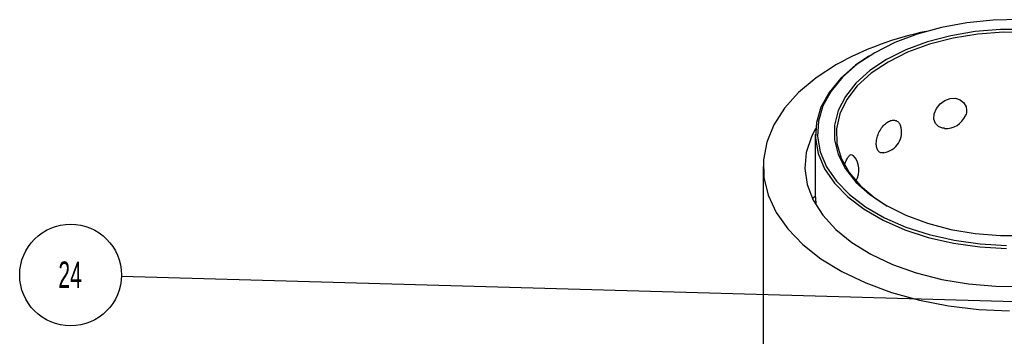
# Model space of a CAD drawing. Header units: inches. Extents: x 1880 to 2363, y -453 to -54.
# Tile 393 of 656: x 2063.13 to 2066.85, y -267.29 to -266.1. Entities that reach past the tile are written whole.
import ezdxf

# ---------------------------------------------------------------- set-up
doc = ezdxf.new("R2010")
doc.units = ezdxf.units.IN
doc.header["$LTSCALE"] = 0.5
doc.header["$MEASUREMENT"] = 0
doc.layers.add('DSS-M-S', color=53, linetype='Continuous')
doc.layers.add('SID-M-S', color=105, linetype='Continuous')
doc.styles.add('SLDTEXTSTYLE0', font='TXT', dxfattribs={"width": 0.595745})

msp = doc.modelspace()

# ---------------------------------------------------------------- linework, layer by layer
at = {"layer": 'DSS-M-S', "linetype": 'Continuous', "lineweight": 25}
for p, q in [((2066.61361, -266.12672), (2066.52239, -266.15177)), ((2066.7099, -266.10908), (2066.61361, -266.12672)), ((2066.80945, -266.09917), (2066.7099, -266.10908)), ((2066.91041, -266.09718), (2066.80945, -266.09917)), ((2066.52239, -266.15177), (2066.43791, -266.18375)), ((2066.6485, -266.15794), (2066.56061, -266.18111)), ((2066.7412, -266.14223), (2066.6485, -266.15794)), ((2066.75158, -266.15204), (2066.65751, -266.1673)), ((2066.83684, -266.13429), (2066.7412, -266.14223)), ((2066.84849, -266.14485), (2066.75158, -266.15204)), ((2066.93345, -266.13429), (2066.83684, -266.13429)), ((2066.94618, -266.14588), (2066.84849, -266.14485)), ((2066.43791, -266.18375), (2066.36177, -266.22208)), ((2066.56061, -266.18111), (2066.47933, -266.21127)), ((2066.5683, -266.19031), (2066.48583, -266.22057)), ((2066.65751, -266.1673), (2066.5683, -266.19031)), ((2066.33901, -266.23555), (2066.28911, -266.26972)), ((2066.36177, -266.22208), (2066.29538, -266.26603)), ((2066.47933, -266.21127), (2066.40632, -266.24779)), ((2066.48583, -266.22057), (2066.41188, -266.25744)), ((2066.21701, -266.2671), (2066.13997, -266.31742)), ((2066.28911, -266.26972), (2066.23312, -266.319)), ((2066.29538, -266.26603), (2066.23998, -266.3148)), ((2066.40632, -266.24779), (2066.34305, -266.28995)), ((2066.41188, -266.25744), (2066.34802, -266.30013)), ((2066.34305, -266.28995), (2066.29081, -266.33687)), ((2066.34802, -266.30013), (2066.2956, -266.34773)), ((2066.13997, -266.31742), (2066.07423, -266.37283)), ((2066.23312, -266.319), (2066.18927, -266.37223)), ((2066.23998, -266.3148), (2066.19659, -266.36746)), ((2066.29081, -266.33687), (2066.25067, -266.3876)), ((2066.2956, -266.34773), (2066.25575, -266.39923)), ((2066.07423, -266.37283), (2066.02077, -266.43248)), ((2066.18927, -266.37223), (2066.15838, -266.4284)), ((2066.19659, -266.36746), (2066.16603, -266.42305)), ((2066.25067, -266.3876), (2066.22345, -266.44112)), ((2066.16603, -266.42305), (2066.14887, -266.48052)), ((2066.25575, -266.39923), (2066.22932, -266.45354)), ((2066.5943, -266.43372), (2066.60844, -266.41582)), ((2066.60844, -266.41582), (2066.62679, -266.40253)), ((2066.62679, -266.40253), (2066.64702, -266.39531)), ((2066.64702, -266.39531), (2066.66692, -266.39458)), ((2066.66692, -266.39458), (2066.68464, -266.40013)), ((2066.68464, -266.40013), (2066.69843, -266.41134)), ((2066.69843, -266.41134), (2066.70662, -266.42716)), ((2066.02077, -266.43248), (2065.98042, -266.49547)), ((2066.15838, -266.4284), (2066.14103, -266.48648)), ((2066.22345, -266.44112), (2066.2097, -266.49633)), ((2066.22932, -266.45354), (2066.21686, -266.50948)), ((2066.58507, -266.47313), (2066.58622, -266.45375)), ((2066.58622, -266.45375), (2066.5943, -266.43372)), ((2066.70662, -266.42716), (2066.70826, -266.43942)), ((2066.70826, -266.43942), (2066.70826, -266.43942)), ((2065.98042, -266.49547), (2065.95379, -266.56084)), ((2066.14103, -266.48648), (2066.13755, -266.54539)), ((2066.14887, -266.48052), (2066.14542, -266.5388)), ((2066.2097, -266.49633), (2066.2097, -266.5521)), ((2066.59069, -266.48949), (2066.58507, -266.47313)), ((2066.60211, -266.50126), (2066.59069, -266.48949)), ((2066.13803, -266.50927), (2066.12235, -266.54006)), ((2066.13711, -266.53064), (2066.13711, -266.76662)), ((2066.21686, -266.50948), (2066.21864, -266.56588)), ((2066.61803, -266.50767), (2066.60211, -266.50126)), ((2066.62544, -266.50795), (2066.61803, -266.50767)), ((2065.95379, -266.56084), (2065.94127, -266.62761)), ((2066.12235, -266.54006), (2066.10312, -266.59975)), ((2066.13755, -266.54539), (2066.14799, -266.60402)), ((2066.14542, -266.5388), (2066.15575, -266.59682)), ((2066.2097, -266.5521), (2066.22345, -266.60731)), ((2066.21864, -266.56588), (2066.23463, -266.62153)), ((2066.10312, -266.59975), (2066.09785, -266.6604)), ((2066.14799, -266.60402), (2066.17216, -266.66128)), ((2066.15575, -266.59682), (2066.17967, -266.65347)), ((2066.22345, -266.60731), (2066.25067, -266.66083)), ((2065.94127, -266.62761), (2065.94306, -266.69476)), ((2066.23463, -266.62153), (2066.26449, -266.67524)), ((2065.94026, -266.6528), (2065.94026, -268.06728)), ((2066.09785, -266.6604), (2066.10663, -266.72091)), ((2066.17216, -266.66128), (2066.20962, -266.71611)), ((2066.17967, -266.65347), (2066.21673, -266.70773)), ((2066.25067, -266.66083), (2066.29081, -266.71156)), ((2066.26449, -266.67524), (2066.30757, -266.72587)), ((2065.94306, -266.69476), (2065.95913, -266.76128)), ((2066.10663, -266.72091), (2066.1293, -266.78021)), ((2066.20962, -266.71611), (2066.25965, -266.76748)), ((2066.21673, -266.70773), (2066.26624, -266.75856)), ((2066.29081, -266.71156), (2066.34305, -266.75848)), ((2066.26624, -266.75856), (2066.32728, -266.80503)), ((2066.30757, -266.72587), (2066.36296, -266.77233)), ((2066.34305, -266.75848), (2066.40632, -266.80064)), ((2065.95913, -266.76128), (2065.98924, -266.82615)), ((2066.12853, -266.77177), (2066.12613, -266.77375)), ((2066.13685, -266.76601), (2066.12853, -266.77177)), ((2066.1293, -266.78021), (2066.16546, -266.83723)), ((2066.25965, -266.76748), (2066.32134, -266.81444)), ((2066.36296, -266.77233), (2066.40904, -266.8022)), ((2065.98924, -266.82615), (2066.03294, -266.88839)), ((2066.32134, -266.81444), (2066.39354, -266.85612)), ((2066.32728, -266.80503), (2066.39871, -266.84626)), ((2066.40632, -266.80064), (2066.47933, -266.83716)), ((2066.16546, -266.83723), (2066.21446, -266.89096)), ((2066.39354, -266.85612), (2066.47489, -266.89173)), ((2066.39871, -266.84626), (2066.4792, -266.8815)), ((2066.47933, -266.83716), (2066.56061, -266.86732)), ((2066.56061, -266.86732), (2066.6485, -266.89049)), ((2066.03294, -266.88839), (2066.08954, -266.94706)), ((2066.21446, -266.89096), (2066.27543, -266.94044)), ((2066.47489, -266.89173), (2066.56388, -266.92062)), ((2066.4792, -266.8815), (2066.56726, -266.91008)), ((2066.6485, -266.89049), (2066.7412, -266.9062)), ((2066.7412, -266.9062), (2066.83684, -266.91414)), ((2066.27543, -266.94044), (2066.34728, -266.98479)), ((2066.56388, -266.92062), (2066.65885, -266.94224)), ((2066.56726, -266.91008), (2066.66124, -266.93148)), ((2066.65885, -266.94224), (2066.75805, -266.9562)), ((2066.66124, -266.93148), (2066.75938, -266.94529)), ((2066.75938, -266.94529), (2066.85987, -266.95125)), ((2066.83684, -266.91414), (2066.93345, -266.91414)), ((2066.08954, -266.94706), (2066.15821, -267.00128)), ((2066.75805, -266.9562), (2066.85961, -266.96222)), ((2066.15821, -267.00128), (2066.2379, -267.0502)), ((2066.34728, -266.98479), (2066.42873, -267.02321)), ((2066.2379, -267.0502), (2066.32741, -267.09311)), ((2066.42873, -267.02321), (2066.51832, -267.05502)), ((2066.51832, -267.05502), (2066.61446, -267.07966)), ((2066.32741, -267.09311), (2066.42536, -267.12934)), ((2066.61446, -267.07966), (2066.71543, -267.09668)), ((2066.42536, -267.12934), (2066.53029, -267.15834)), ((2066.71543, -267.09668), (2066.81943, -267.10578)), ((2066.81943, -267.10578), (2066.9246, -267.10679)), ((2066.53029, -267.15834), (2066.64059, -267.17969)), ((2066.64059, -267.17969), (2066.7546, -267.19304)), ((2066.7546, -267.19304), (2066.87059, -267.19821))]:
    msp.add_line(p, q, dxfattribs=at)
for centre, radius, start, end in [((2066.79426, -267.3048), 1.18745, 101.57167, 119.08604), ((2066.63118, -266.43013), 0.07874, 265.75741, 337.45941), ((2066.38405, -266.52278), 0.07874, 278.67042, 18.55956), ((2066.22355, -266.66545), 0.07874, 327.69794, 43.91347)]:
    msp.add_arc(centre, radius, start, end, dxfattribs=at)
for points, knots in [([(2066.70826, -266.43942), (2066.70811, -266.44602), (2066.70795, -266.45313), (2066.70397, -266.45975), (2066.70368, -266.46022)], [0, 0, 0, 0, 0.9285763, 1, 1, 1, 1]), ([(2066.39581, -266.6), (2066.39435, -266.6004), (2066.38808, -266.60214), (2066.37929, -266.59869), (2066.37085, -266.58952), (2066.36687, -266.57399), (2066.36767, -266.55412), (2066.37346, -266.53208), (2066.38377, -266.51084), (2066.39749, -266.49326), (2066.41303, -266.48141), (2066.42872, -266.47623), (2066.44276, -266.47811), (2066.45346, -266.48544), (2066.4567, -266.4941), (2066.45812, -266.4979)], [0, 0, 0, 0, 0.024213, 0.1044406, 0.1866109, 0.2711462, 0.357484, 0.4443641, 0.5302824, 0.6140326, 0.6953332, 0.7750935, 0.8549393, 0.9363803, 1, 1, 1, 1]), ([(2066.24705, -266.65125), (2066.24707, -266.65115), (2066.24856, -266.64366), (2066.25327, -266.63078), (2066.2608, -266.61585), (2066.26895, -266.60808), (2066.2757, -266.60648), (2066.27866, -266.61008), (2066.27969, -266.61134)], [0, 0, 0, 0, 0.0032387, 0.2301981, 0.4505194, 0.6666664, 0.8830453, 1, 1, 1, 1]), ([(2066.13717, -266.76662), (2066.13717, -266.7669), (2066.13718, -266.76756), (2066.13788, -266.77653), (2066.13892, -266.7873), (2066.1394, -266.79225)], [0, 0, 0, 0, 0.2783618, 0.6678565, 1, 1, 1, 1])]:
    msp.add_open_spline(points, degree=3, knots=knots, dxfattribs=at)
at = {"layer": 'SID-M-S'}
msp.add_line((2067.70855, -267.18823), (2063.51668, -267.06856), dxfattribs=at)
msp.add_circle((2063.32439, -267.06307), 0.19237, dxfattribs=at)

# ---------------------------------------------------------------- texts
at = {"layer": 'SID-M-S', "insert": (2063.32238, -267.01197), "char_height": 0.1, "attachment_point": 2, "style": 'SLDTEXTSTYLE0'}
msp.add_mtext('24', dxfattribs=at)

doc.saveas('drawing.dxf')
